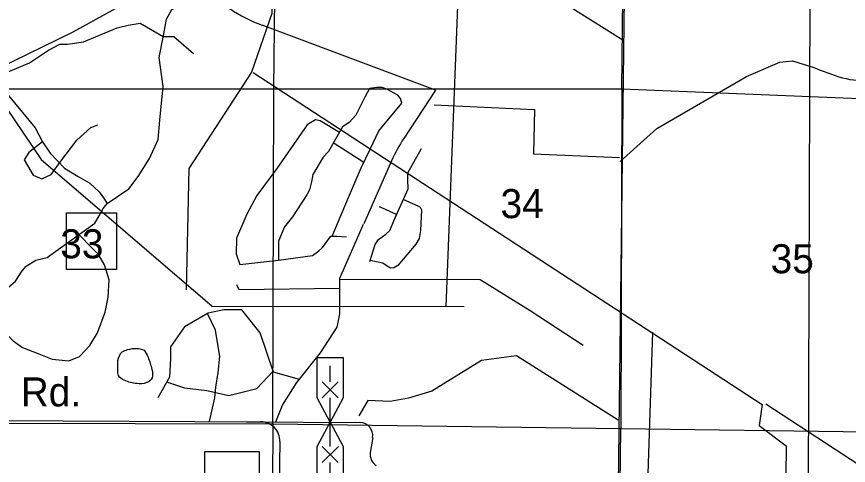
# Model space of a CAD drawing. Extents: x 408847 to 817539, y 923858 to 1151780.
# Drawn here: x 522167 to 535062, y 1077334 to 1084288 of the extents above; entities that cross this region are included whole.
import ezdxf

# ---------------------------------------------------------------- set-up
doc = ezdxf.new("R2010")
doc.units = 0
for name, color, linetype in [('Lakes and Ponds', 7, 'Continuous'), ('Level 12', 7, 'Continuous'), ('Level 43', 7, 'Continuous'), ('Local Roads Improved', 7, 'Continuous'), ('Local Roads Paved', 7, 'Continuous'), ('Local Roads Related Cells', 7, 'Continuous'), ('Local Roads Related Text', 7, 'Continuous'), ('Masks for Text', 7, 'Continuous'), ('Narrow River Creek and Branch and Slough', 7, 'Continuous'), ('Quad Borders', 7, 'Continuous'), ('Section Lines', 7, 'Continuous'), ('Township  and Range lines', 7, 'Continuous')]:
    doc.layers.add(name, color=color, linetype=linetype)

msp = doc.modelspace()

# ---------------------------------------------------------------- linework, layer by layer
at = {"layer": 'Lakes and Ponds'}
msp.add_spline([(524142, 1079121), (524026, 1079147), (523886, 1079127), (523804, 1079091), (523738, 1078959), (523736, 1078814), (523748, 1078726), (523836, 1078652), (524030, 1078602), (524184, 1078616), (524266, 1078690), (524264, 1078822), (524238, 1078915), (524204, 1079013), (524142, 1079121)], degree=3, dxfattribs=at)
at = {"layer": 'Level 12'}
for p, q in [((529088, 1086713), (528822, 1079796)), ((529036, 1085528), (531581, 1083920))]:
    msp.add_line(p, q, dxfattribs=at)
at = {"layer": 'Local Roads Improved'}
for p, q in [((513189, 1078068), (525950, 1078009)), ((526249, 1077703), (526153, 1072523))]:
    msp.add_line(p, q, dxfattribs=at)
msp.add_arc((525949, 1077709), 300, 358.9423, 89.7442, dxfattribs=at)
at = {"layer": 'Local Roads Paved'}
for p, q in [((528662, 1083151), (525972, 1084155)), ((528662, 1083151), (528169, 1082399)), ((527551, 1082028), (527077, 1082332)), ((527981, 1082054), (527548, 1081077)), ((527177, 1080237), (527546, 1081071)), ((530127, 1079735), (530952, 1079197)), ((539154, 1074775), (533781, 1078281)), ((513104, 1078066), (525950, 1078009)), ((525733, 1078010), (527491, 1077998)), ((527687, 1077766), (527650, 1077534)), ((526249, 1077703), (526153, 1072523))]:
    msp.add_line(p, q, dxfattribs=at)
for points in [[(523571, 1081393), (523909, 1081618), (524052, 1081812), (524226, 1082089), (524359, 1082385), (524389, 1082682), (524440, 1083204), (524379, 1083654), (524451, 1084022), (524492, 1084247), (524573, 1084401), (525095, 1084666)], [(520855, 1082869), (521097, 1082897), (521342, 1082989), (521598, 1083102), (521874, 1083296), (521976, 1083408), (522365, 1083572), (522661, 1083767), (522835, 1083859), (522958, 1083859), (523203, 1083900), (523725, 1084114), (523898, 1084155), (524082, 1084186), (524277, 1084073), (524440, 1083981), (524604, 1083981), (524911, 1083715)], [(521856, 1083283), (522257, 1082801), (522455, 1082564), (522570, 1082346), (522688, 1082171), (522910, 1081942), (523123, 1081813), (523300, 1081708), (523445, 1081573), (523515, 1081479), (523571, 1081393)], [(527059, 1080885), (527311, 1081484), (527511, 1081945), (527655, 1082247), (527781, 1082517), (528139, 1082947), (528119, 1083018), (528078, 1083069), (527904, 1083162), (527833, 1083192), (527751, 1083192), (527638, 1083172), (527567, 1083039), (527424, 1082763), (527321, 1082650), (527219, 1082578), (527004, 1082200), (526922, 1082108), (526759, 1081842), (526738, 1081729), (526708, 1081606), (526667, 1081525), (526442, 1081187), (526319, 1081033), (526227, 1080808), (526227, 1080516)], [(527171, 1082494), (526871, 1082671), (526802, 1082689), (526672, 1082611), (526203, 1081933), (525890, 1081516), (525734, 1081229), (525578, 1080856), (525569, 1080613), (525630, 1080448), (526227, 1080516)], [(522570, 1082346), (522354, 1082181), (522283, 1082068), (522426, 1081833), (522559, 1081772), (522702, 1081843), (522855, 1082048), (523101, 1082375), (523316, 1082570), (523428, 1082610)], [(528441, 1082238), (528228, 1081862), (528228, 1081765), (528232, 1081612), (528012, 1081117)], [(521342, 1079696), (521638, 1079809), (522007, 1080065), (522150, 1080187), (522252, 1080351), (522313, 1080423), (522467, 1080515), (522641, 1080556), (522682, 1080586), (523377, 1081088), (523448, 1081200), (523510, 1081313), (523571, 1081393)], [(527644, 1080494), (527727, 1080758), (527778, 1080832), (527889, 1080916), (527954, 1080976), (528056, 1081222), (527792, 1081343)], [(528163, 1081456), (528385, 1081357), (528422, 1081333), (528446, 1081296), (528427, 1080976), (528408, 1080851), (528357, 1080763), (528079, 1080433), (528014, 1080396), (527963, 1080392), (527912, 1080419), (527843, 1080466), (527649, 1080510)], [(521635, 1079807), (521862, 1079510), (522112, 1079264), (522260, 1079158), (522511, 1079061), (522717, 1078982), (522974, 1078956), (523143, 1079019), (523303, 1079193), (523421, 1079389), (523538, 1079706), (523588, 1079940), (523602, 1080208), (523531, 1080444), (523434, 1080600), (523343, 1080696), (523130, 1080910)], [(526227, 1080516), (526754, 1080588), (526854, 1080660), (526907, 1080708), (527038, 1080885), (527130, 1080885), (527283, 1080874)], [(526186, 1078007), (526287, 1078269), (526512, 1078617), (526880, 1079077), (527136, 1079476), (527177, 1079681), (527177, 1080237)], [(527177, 1080219), (529354, 1080213), (530127, 1079735)], [(525578, 1080135), (525613, 1080057), (527177, 1080078)], [(526550, 1078663), (526151, 1078779), (525943, 1079387), (525656, 1079743), (525378, 1079743), (525135, 1079691), (524771, 1079483), (524553, 1079170), (524553, 1078988), (524536, 1078701), (524354, 1078380)], [(525158, 1078013), (525239, 1078380), (525257, 1078545), (525291, 1078771), (525317, 1079023), (525248, 1079431), (525128, 1079687)], [(524493, 1078626), (524771, 1078536), (525118, 1078493), (525456, 1078414), (525890, 1078527), (526146, 1078793)]]:
    msp.add_lwpolyline(points, dxfattribs=at)
for centre, radius, start, end in [((526811, 1086403), 2400, 236.0515, 249.5332), ((530175, 1081083), 2400, 146.7385, 156.1307), ((525949, 1077709), 300, 358.9423, 89.7442), ((527489, 1077798), 200, 351.0475, 89.5998), ((527848, 1077503), 200, 171.0475, 237.75)]:
    msp.add_arc(centre, radius, start, end, dxfattribs=at)
at = {"layer": 'Local Roads Related Cells'}
for p, q in [((526829, 1078378), (526829, 1079003)), ((526829, 1079003), (527229, 1079003)), ((527229, 1079003), (527229, 1078378)), ((527029, 1078628), (527029, 1078878)), ((526904, 1078628), (527154, 1078378)), ((526904, 1078378), (527154, 1078628)), ((527029, 1078003), (526829, 1078378)), ((527229, 1078378), (527029, 1078003)), ((527029, 1077628), (527029, 1078378)), ((526829, 1077628), (527029, 1078003)), ((527029, 1078003), (527229, 1077628)), ((526829, 1077003), (526829, 1077628)), ((526904, 1077628), (527154, 1077378)), ((526906, 1077378), (527156, 1077628)), ((527229, 1077628), (527229, 1077003)), ((527029, 1077128), (527029, 1077378))]:
    msp.add_line(p, q, dxfattribs=at)
at = {"layer": 'Masks for Text'}
for points in [[(522939, 1081249), (523713, 1081249), (523713, 1080367), (522939, 1080367)], [(525079, 1074630), (525933, 1074630), (525933, 1077543), (525079, 1077543)]]:
    msp.add_lwpolyline(points, close=True, dxfattribs=at)
at = {"layer": 'Narrow River Creek and Branch and Slough'}
for p, q in [((531681, 1092466), (531487, 1076368)), ((523043, 1084051), (524718, 1084981)), ((520519, 1082821), (523043, 1084051)), ((521699, 1083321), (522550, 1082076)), ((522550, 1082076), (525199, 1079803)), ((525199, 1079803), (529104, 1079795))]:
    msp.add_line(p, q, dxfattribs=at)
for points in [[(526136, 1085646), (526126, 1084337), (525808, 1083430), (524835, 1081932), (524798, 1080056)], [(531522, 1082043), (532093, 1082556), (533485, 1083359), (534000, 1083583), (534198, 1083601), (534512, 1083507)], [(525832, 1083422), (533723, 1078275), (533679, 1077954), (534099, 1077637), (534068, 1074841), (534330, 1074566), (534307, 1073899), (534471, 1073841)], [(528639, 1082923), (530198, 1082849), (530181, 1082161), (531514, 1082105)], [(532024, 1079399), (531929, 1076425), (531513, 1075027), (531467, 1072943), (531410, 1072194)], [(531495, 1078035), (529916, 1079029), (529376, 1078958), (528602, 1078484), (528244, 1078374), (527956, 1078326), (527611, 1078337), (527473, 1078101)]]:
    msp.add_lwpolyline(points, dxfattribs=at)
msp.add_spline([(534512, 1083507), (535420, 1083314), (535974, 1083448), (536098, 1083417), (536247, 1083207), (536463, 1083057), (536798, 1083047), (537635, 1083508), (537961, 1083593), (538229, 1083538), (539943, 1082567), (540352, 1082404)], degree=3, dxfattribs=at)
at = {"layer": 'Quad Borders'}
msp.add_line((534527, 1105790), (534390, 1060351), dxfattribs=at)
at = {"layer": 'Section Lines'}
for p, q in [((526156, 1083168), (526210, 1088421)), ((531548, 1083168), (531605, 1088426)), ((520833, 1083168), (526156, 1083168)), ((526117, 1083168), (531548, 1083168)), ((526137, 1077977), (526156, 1083168)), ((531548, 1083168), (531534, 1077904)), ((531548, 1083168), (536864, 1082953)), ((526137, 1077977), (526133, 1072531)), ((531483, 1072496), (531534, 1077904))]:
    msp.add_line(p, q, dxfattribs=at)
at = {"layer": 'Township  and Range lines'}
for p, q in [((520733, 1077989), (526137, 1077977)), ((526137, 1077977), (531534, 1077904)), ((531534, 1077904), (536737, 1077834))]:
    msp.add_line(p, q, dxfattribs=at)

# ---------------------------------------------------------------- texts
at = {"layer": 'Level 43'}
for s, p in [('34', (529669, 1081165)), ('33', (522844, 1080543)), ('35', (533857, 1080311))]:
    msp.add_text(s, height=450, rotation=360, dxfattribs=at).set_placement(p)
at = {"layer": 'Local Roads Related Text'}
msp.add_text('Rd.', height=450, rotation=360, dxfattribs=at).set_placement((522231, 1078247))

doc.saveas('drawing.dxf')
